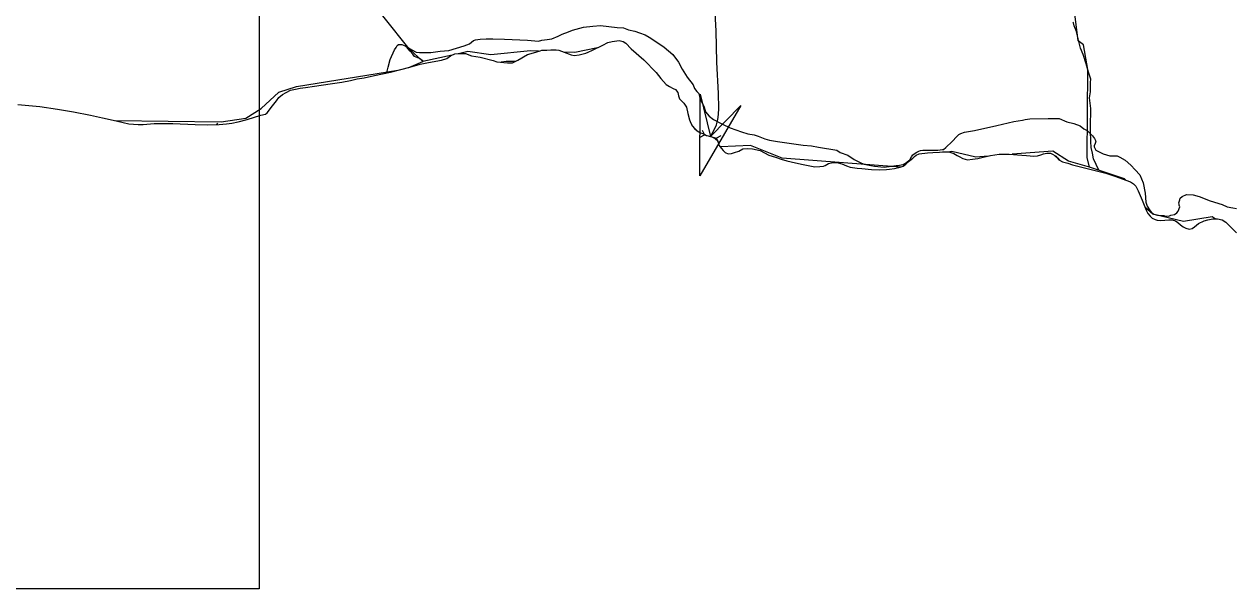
# Model space of a CAD drawing. Extents: x 2206922 to 2357709, y 510027 to 673830.
# Drawn here: x 2286750 to 2298613, y 521584 to 527127 of the extents above; entities that cross this region are included whole.
import ezdxf

# ---------------------------------------------------------------- set-up
doc = ezdxf.new("R2010")
doc.units = 0
for name, color, linetype in [('Exist Boundary Political CountyLine', 7, 'Continuous'), ('Exist Hydrographic Creek Single Shore', 7, 'Continuous'), ('Exist Hydrographic Misc Water Feature', 7, 'Continuous'), ('Exist Road Secondary Structure Culvert Attributed CELL', 7, 'Continuous'), ('Exist Road Secondary Structure Pipe CELL', 7, 'Continuous'), ('Exist Road Secondary Type 51 Attributed', 7, 'Continuous'), ('Map Preparation Inset Cut Line', 7, 'Continuous')]:
    doc.layers.add(name, color=color, linetype=linetype)

msp = doc.modelspace()

# ---------------------------------------------------------------- linework, layer by layer
at = {"layer": 'Exist Boundary Political CountyLine'}
for points in [[(2286688, 526339), (2286902, 526319), (2287076, 526294), (2287233, 526266), (2287399, 526233), (2287517, 526209), (2287653, 526180), (2287721, 526161), (2287777, 526149), (2287823, 526146), (2287867, 526144), (2287917, 526144), (2288023, 526151), (2288207, 526151), (2288425, 526141), (2288551, 526140), (2288661, 526141), (2288733, 526148), (2288787, 526155), (2288847, 526167), (2288936, 526190), (2289070, 526233), (2289116, 526244), (2289134, 526256), (2289185, 526326), (2289224, 526376), (2289248, 526409), (2289284, 526437), (2289318, 526457), (2289363, 526478), (2289411, 526490), (2289457, 526499), (2289509, 526507), (2289597, 526520), (2289749, 526541), (2289864, 526557), (2289950, 526575), (2290014, 526590), (2290084, 526600), (2290186, 526623), (2290343, 526657), (2290531, 526705), (2290634, 526734), (2290716, 526750), (2290844, 526773), (2290896, 526792), (2290931, 526816), (2290973, 526837), (2291007, 526841), (2291077, 526838), (2291137, 526818), (2291223, 526803), (2291348, 526771), (2291386, 526758), (2291489, 526747), (2291540, 526747), (2291591, 526775), (2291687, 526829), (2291769, 526853), (2291810, 526867), (2291828, 526873), (2291876, 526873), (2291914, 526876), (2291968, 526876), (2291994, 526872), (2292047, 526851), (2292113, 526826), (2292145, 526820), (2292191, 526826), (2292257, 526843), (2292280, 526853), (2292324, 526871), (2292426, 526922), (2292475, 526947), (2292517, 526957)], [(2292517, 526957), (2292585, 526966), (2292623, 526958), (2292651, 526942), (2292702, 526885), (2292827, 526778), (2292948, 526653), (2292992, 526594), (2293047, 526534), (2293079, 526515), (2293113, 526497), (2293137, 526487), (2293160, 526457), (2293166, 526423), (2293176, 526394), (2293220, 526352), (2293245, 526314), (2293259, 526250), (2293276, 526189), (2293288, 526155), (2293303, 526125), (2293325, 526103), (2293351, 526079), (2293381, 526062), (2293409, 526054), (2293442, 526034), (2293488, 526023), (2293508, 526015), (2293528, 526001), (2293552, 525982), (2293562, 525941), (2293589, 525908), (2293605, 525888), (2293623, 525868), (2293655, 525854), (2293685, 525859), (2293717, 525867), (2293757, 525879), (2293798, 525902), (2293840, 525908), (2293894, 525905), (2293966, 525887), (2294053, 525840), (2294117, 525821), (2294173, 525803), (2294229, 525786), (2294313, 525765), (2294388, 525751), (2294504, 525728), (2294552, 525729), (2294588, 525733), (2294605, 525741), (2294637, 525760), (2294679, 525768), (2294719, 525770), (2294767, 525755), (2294815, 525735), (2294850, 525724), (2294918, 525714), (2294966, 525709), (2295058, 525700), (2295138, 525698), (2295206, 525701), (2295236, 525703), (2295286, 525710), (2295339, 525722), (2295369, 525733), (2295397, 525753), (2295433, 525785), (2295464, 525813), (2295480, 525828), (2295498, 525840), (2295528, 525856), (2295608, 525865), (2295660, 525867), (2295726, 525870), (2295756, 525874), (2295796, 525875), (2295816, 525873), (2295836, 525869), (2295868, 525857), (2295900, 525838), (2295918, 525828), (2295954, 525808), (2296000, 525796), (2296050, 525803), (2296102, 525809), (2296156, 525822), (2296226, 525837), (2296312, 525851), (2296408, 525852), (2296534, 525842), (2296578, 525838), (2296614, 525834), (2296646, 525831), (2296686, 525835), (2296719, 525845), (2296747, 525856), (2296779, 525860), (2296815, 525860)], [(2296815, 525860), (2296835, 525852), (2296858, 525837), (2296882, 525815), (2296902, 525793), (2296934, 525777), (2296986, 525762), (2297032, 525746), (2297359, 525665), (2297457, 525632), (2297553, 525597), (2297600, 525580), (2297628, 525560), (2297652, 525536), (2297674, 525490), (2297715, 525399), (2297752, 525301), (2297770, 525269), (2297791, 525242), (2297813, 525224), (2297841, 525210), (2297861, 525204), (2297891, 525201), (2297935, 525203), (2297977, 525207), (2298007, 525208), (2298041, 525198), (2298063, 525180), (2298089, 525156), (2298115, 525137), (2298142, 525123), (2298174, 525115), (2298205, 525120), (2298227, 525138), (2298267, 525170), (2298323, 525195), (2298359, 525205), (2298407, 525215), (2298453, 525216), (2298499, 525206), (2298533, 525185), (2298575, 525145), (2298640, 525078)]]:
    msp.add_lwpolyline(points, dxfattribs=at)
at = {"layer": 'Exist Hydrographic Creek Single Shore'}
for points in [[(2290659, 526761), (2290525, 526886), (2289791, 527812), (2289545, 528352), (2289503, 528392), (2289425, 528715), (2289423, 528967)], [(2297198, 525725), (2297173, 525817), (2297181, 526683), (2297137, 526923), (2297087, 526963), (2297042, 527332)]]:
    msp.add_lwpolyline(points, dxfattribs=at)
at = {"layer": 'Exist Hydrographic Misc Water Feature'}
for p, q in [((2290308, 526649), (2290311, 526665)), ((2295301, 525739), (2295310, 525740))]:
    msp.add_line(p, q, dxfattribs=at)
for points in [[(2290504, 526904), (2290550, 526877), (2290595, 526853), (2290627, 526848), (2290653, 526848), (2290739, 526849), (2290830, 526863), (2290914, 526870), (2291064, 526914), (2291116, 526934), (2291155, 526966), (2291177, 526975), (2291223, 526981), (2291281, 526984), (2291345, 526982), (2291461, 526981), (2291687, 526969), (2291793, 526960), (2291825, 526969), (2291879, 526977), (2291923, 526984), (2291986, 527010), (2292026, 527029), (2292088, 527051), (2292128, 527070), (2292162, 527078), (2292235, 527097), (2292327, 527107), (2292401, 527114), (2292565, 527094), (2292627, 527090), (2292677, 527073), (2292739, 527059), (2292784, 527042), (2292840, 527024), (2292880, 526999), (2292946, 526957), (2293025, 526902), (2293111, 526831), (2293168, 526753), (2293203, 526686), (2293253, 526608), (2293310, 526531), (2293324, 526497), (2293347, 526467), (2293367, 526446), (2293377, 526402), (2293418, 526314), (2293430, 526268), (2293469, 526225), (2293511, 526191), (2293597, 526146), (2293674, 526109), (2293784, 526070), (2293848, 526052), (2293910, 526041), (2293948, 526029), (2294015, 526002), (2294059, 525990), (2294137, 525975), (2294389, 525939), (2294471, 525934), (2294541, 525921), (2294719, 525889), (2294753, 525869), (2294826, 525840), (2294888, 525800), (2294954, 525765), (2294986, 525753), (2295052, 525740), (2295090, 525732), (2295184, 525725), (2295256, 525732), (2295301, 525739)], [(2297208, 526050), (2297206, 526076), (2297207, 526166), (2297209, 526250), (2297212, 526300), (2297199, 526404), (2297206, 526464), (2297206, 526504), (2297208, 526556), (2297209, 526588), (2297189, 526655), (2297166, 526739), (2297135, 526831), (2297108, 526892), (2297086, 526982), (2297071, 527056), (2297048, 527110), (2297040, 527140), (2297036, 527148)], [(2290311, 526665), (2290320, 526705), (2290339, 526781), (2290383, 526875), (2290398, 526899), (2290408, 526919), (2290422, 526928), (2290452, 526928), (2290486, 526914), (2290504, 526904)], [(2290667, 526760), (2290627, 526790), (2290579, 526811), (2290561, 526833), (2290535, 526861), (2290512, 526888), (2290504, 526904)], [(2291795, 526862), (2291716, 526865), (2291325, 526827), (2291100, 526858), (2291021, 526840)], [(2292372, 526896), (2292149, 526850), (2292040, 526853)], [(2290523, 526703), (2290659, 526761)], [(2290948, 526824), (2290659, 526761)], [(2291565, 526761), (2291553, 526762), (2291477, 526762), (2291429, 526753)], [(2287642, 526183), (2288683, 526168), (2288924, 526206), (2289073, 526298), (2289246, 526459), (2289421, 526517), (2290415, 526675)], [(2288637, 526141), (2288642, 526147), (2288650, 526157)], [(2293341, 526089), (2293299, 526132)], [(2295765, 525896), (2295788, 525917), (2295852, 525977), (2295895, 526024), (2295915, 526044), (2295935, 526054), (2295971, 526068), (2296071, 526085), (2296288, 526131), (2296454, 526173), (2296539, 526185), (2296567, 526190), (2296613, 526198), (2296793, 526202), (2296899, 526201), (2296975, 526170), (2297043, 526152), (2297106, 526129), (2297142, 526101), (2297174, 526084), (2297208, 526050)], [(2297290, 525693), (2297263, 525751), (2297235, 525806), (2297226, 525860), (2297213, 525916), (2297209, 525976), (2297211, 526006), (2297208, 526050)], [(2297208, 526050), (2297226, 526032), (2297245, 526004), (2297259, 525978), (2297253, 525956), (2297243, 525932), (2297243, 525922), (2297260, 525892), (2297304, 525867), (2297332, 525855), (2297396, 525836), (2297436, 525836), (2297468, 525836), (2297496, 525823), (2297546, 525791), (2297603, 525744), (2297646, 525696), (2297690, 525647), (2297724, 525569), (2297744, 525469), (2297750, 525381), (2297763, 525339), (2297787, 525306), (2297807, 525278), (2297827, 525262), (2297863, 525252), (2297925, 525249), (2297933, 525247), (2297975, 525244), (2297996, 525252), (2298031, 525260), (2298053, 525276), (2298067, 525292), (2298082, 525334), (2298078, 525350), (2298078, 525360), (2298074, 525374), (2298082, 525404), (2298086, 525420), (2298105, 525437), (2298150, 525455), (2298215, 525452), (2298272, 525434), (2298382, 525393), (2298498, 525356), (2298546, 525335), (2298602, 525323), (2298640, 525318)], [(2295344, 525723), (2294183, 525812), (2293874, 525936), (2293577, 525923)], [(2295310, 525740), (2295317, 525740), (2295352, 525747), (2295370, 525751), (2295386, 525761), (2295406, 525773), (2295426, 525789), (2295434, 525795), (2295451, 525826), (2295457, 525834), (2295465, 525844), (2295473, 525852), (2295489, 525862), (2295505, 525872), (2295523, 525882), (2295539, 525888), (2295563, 525891), (2295709, 525892), (2295757, 525896), (2295765, 525896)], [(2297198, 525725), (2296990, 525781), (2296839, 525880), (2296440, 525850)], [(2296202, 525832), (2296082, 525823), (2295848, 525877), (2295823, 525874)], [(2296902, 525793), (2296883, 525816), (2296875, 525827), (2296864, 525830)], [(2297549, 525599), (2297541, 525610), (2297198, 525725)], [(2298429, 525216), (2298402, 525235), (2298120, 525191), (2297819, 525263), (2297740, 525332)]]:
    msp.add_lwpolyline(points, dxfattribs=at)
at = {"layer": 'Exist Road Secondary Structure Culvert Attributed CELL'}
msp.add_lwpolyline([(2293777, 526330), (2293375, 525639), (2293378, 526439), (2293480, 526025)], close=True, dxfattribs=at)
at = {"layer": 'Exist Road Secondary Structure Pipe CELL'}
for p, q in [((2293378, 526017), (2293422, 526042)), ((2293399, 526088), (2293422, 526042)), ((2293422, 526042), (2293538, 526007)), ((2293582, 526032), (2293538, 526007)), ((2293560, 525962), (2293538, 526007))]:
    msp.add_line(p, q, dxfattribs=at)
at = {"layer": 'Exist Road Secondary Type 51 Attributed'}
msp.add_lwpolyline([(2293480, 526025), (2293518, 526090), (2293538, 526140), (2293553, 526193), (2293560, 526239), (2293561, 526302), (2293559, 526447), (2293544, 526753), (2293535, 527063), (2293525, 527235)], dxfattribs=at)
at = {"layer": 'Map Preparation Inset Cut Line'}
msp.add_lwpolyline([(2282834, 540253), (2289054, 540253), (2289054, 521584), (2268884, 521584)], dxfattribs=at)

doc.saveas('drawing.dxf')
